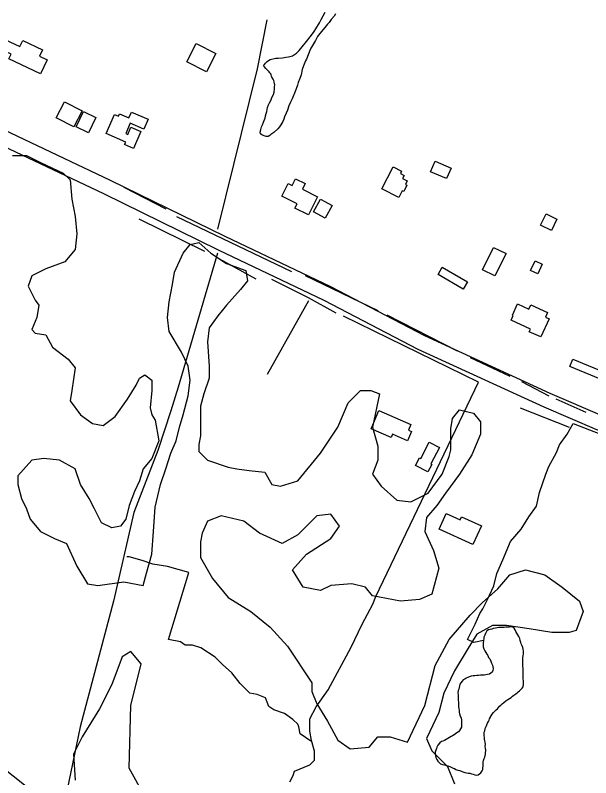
# Model space of a CAD drawing. Extents: x 3263578 to 3301413, y 764927 to 798602.
# Drawn here: x 3282976 to 3284129, y 777012 to 778539 of the extents above; entities that cross this region are included whole.
import ezdxf

# ---------------------------------------------------------------- set-up
doc = ezdxf.new("R2010")
doc.units = 0
for name, color, linetype in [('V-BLDG-OTLN', 7, 'Continuous'), ('V-ROAD-CNTR', 7, 'Continuous'), ('V-SITE-VEGE', 7, 'Continuous'), ('V-TOPO-SHOR', 7, 'Continuous')]:
    doc.layers.add(name, color=color, linetype=linetype)

msp = doc.modelspace()

# ---------------------------------------------------------------- linework, layer by layer
at = {"layer": 'V-BLDG-OTLN'}
for points in [[(3283026.6, 778422.2), (3282963.2, 778452.2), (3282967.6, 778461.3), (3282946.1, 778471.5), (3282955.1, 778490.7), (3282984.9, 778476.6), (3282990.9, 778489.2), (3283030.5, 778470.4), (3283024.4, 778457.6), (3283039.9, 778450.2)], [(3283377.7, 778462.6), (3283359, 778425.8), (3283319.5, 778445.9), (3283338.3, 778482.7)], [(3283074.6, 778366.1), (3283109.9, 778348.2), (3283093.6, 778315.9), (3283058.2, 778333.9)], [(3283098, 778315.9), (3283112.5, 778346.3), (3283137.3, 778334.4), (3283122.8, 778304)], [(3283158.1, 778302.5), (3283174.8, 778340.8), (3283182.6, 778337.4), (3283184.7, 778342.1), (3283203.8, 778333.7), (3283208.9, 778345.5), (3283242, 778331), (3283233.4, 778311.4), (3283206.2, 778323.2), (3283197.2, 778302.6), (3283201.4, 778300.8), (3283207.7, 778315.2), (3283227.6, 778306.5), (3283212.7, 778272.4), (3283194.9, 778280.2), (3283197.2, 778285.5)], [(3283817.2, 778247.1), (3283849.1, 778233.3), (3283840, 778212.1), (3283808.1, 778225.9)], [(3283732.8, 778235.6), (3283750.1, 778226.8), (3283747.8, 778222.3), (3283755.2, 778218.5), (3283752.1, 778212.4), (3283761.5, 778207.6), (3283757.9, 778200.6), (3283760.7, 778199.1), (3283754.2, 778186.3), (3283751.3, 778187.8), (3283744.5, 778174.5), (3283710.4, 778192)], [(3283581.8, 778175.5), (3283563.7, 778139.3), (3283536.3, 778153.1), (3283540.7, 778161.8), (3283510.1, 778177.1), (3283522.9, 778202.7), (3283531, 778198.6), (3283537.6, 778211.8), (3283556.9, 778202.2), (3283551.2, 778190.8)], [(3283573.8, 778145.6), (3283587.5, 778170.7), (3283610.9, 778158), (3283597.2, 778132.8)], [(3284039.7, 778141.7), (3284061.3, 778131), (3284050.1, 778108.3), (3284028.5, 778118.9)], [(3283911.8, 778029.7), (3283934.4, 778074.5), (3283959.4, 778062), (3283936.8, 778017.1)], [(3284017.5, 778047.4), (3284031.9, 778040.6), (3284022.9, 778021.6), (3284008.5, 778028.4)], [(3283831.5, 778034.6), (3283882.1, 778005.1), (3283873.6, 777990.4), (3283823, 778019.9)], [(3283969.3, 777928.5), (3283973.6, 777937.9), (3283971.9, 777938.7), (3283982.2, 777961), (3284005, 777950.6), (3284008.9, 777959.2), (3284042.5, 777943.7), (3284038.5, 777934.9), (3284045.6, 777931.6), (3284028.7, 777895), (3284005.8, 777905.5), (3284008.2, 777910.6)], [(3284093, 777850.4), (3284154.8, 777824.9), (3284148.6, 777810.1), (3284086.9, 777835.6)], [(3283768.6, 777719.6), (3283763.7, 777708.2), (3283769.7, 777705.6), (3283761.7, 777687.1), (3283731.8, 777700.1), (3283728.9, 777693.3), (3283688.9, 777710.7), (3283704.7, 777747.3)], [(3283805.5, 777684), (3283826, 777673.2), (3283808.9, 777640.5), (3283810.7, 777639.6), (3283802.9, 777624.6), (3283778.2, 777637.5), (3283786.1, 777652.7), (3283788.5, 777651.5)], [(3283893, 777479.3), (3283825.3, 777510), (3283839.5, 777541.4), (3283867.2, 777528.8), (3283869.8, 777534.6), (3283909.9, 777516.5)]]:
    msp.add_lwpolyline(points, close=True, dxfattribs=at)
at = {"layer": 'V-ROAD-CNTR'}
for points in [[(3284151.6, 777736.9), (3284047.8, 777782), (3283796.5, 777897.1), (3283608.2, 777995.1), (3283396.2, 778096), (3283166.7, 778208.6), (3282900.3, 778334.5), (3282700.8, 778430.4), (3282268.4, 778637.1), (3281918, 778809.7), (3281650.9, 778942), (3281472.7, 779026.4), (3281393.6, 779064.6), (3281310.9, 779096.1), (3281227.9, 779120.9), (3281147.5, 779142.3), (3281060.7, 779170.5), (3281001.1, 779193.7), (3280937.1, 779226.2), (3280878, 779256.5), (3280790.4, 779306.2), (3280546, 779462.1), (3280408.2, 779552.9)], [(3285018.7, 777688.8), (3284943.3, 777678.5), (3284766.8, 777660.5), (3284587.8, 777643.7), (3284517.8, 777641.5), (3284446.1, 777646.2), (3284394.5, 777653.6), (3284345.8, 777656.8), (3284282.1, 777667.5), (3284222.5, 777682), (3284140.9, 777708.9), (3284035.6, 777754.6), (3283783.3, 777870.1), (3283594.8, 777968.3), (3283383.2, 778068.9), (3283153.6, 778181.5), (3282887.4, 778307.4), (3282687.9, 778403.4), (3282255.3, 778610.1), (3281952.6, 778759.2)]]:
    msp.add_lwpolyline(points, dxfattribs=at)
at = {"layer": 'V-SITE-VEGE'}
for p, q in [((3282970.7, 778258.3), (3282998.5, 778258.3)), ((3282998.5, 778258.3), (3283026.4, 778244.3)), ((3283026.4, 778244.3), (3283071.7, 778223.4)), ((3283071.7, 778223.4), (3283085.6, 778209.5)), ((3283085.6, 778209.5), (3283089.1, 778171.1)), ((3283089.1, 778171.1), (3283096.1, 778136.3)), ((3283096.1, 778136.3), (3283099.6, 778101.4)), ((3283099.6, 778101.4), (3283096.1, 778070)), ((3283312.1, 778063.1), (3283326.1, 778080.5)), ((3283326.1, 778080.5), (3283343.5, 778084)), ((3283343.5, 778084), (3283367.9, 778063.1)), ((3283096.1, 778070), (3283075.2, 778045.6)), ((3283294.7, 778024.7), (3283312.1, 778063.1)), ((3283367.9, 778063.1), (3283399.3, 778042.1)), ((3283075.2, 778045.6), (3283036.9, 778031.7)), ((3283036.9, 778031.7), (3283009, 778017.7)), ((3283399.3, 778042.1), (3283437.6, 778028.2)), ((3283009, 778017.7), (3283002, 777996.8)), ((3283291.2, 778000.3), (3283294.7, 778024.7)), ((3283437.6, 778028.2), (3283441.1, 778007.3)), ((3283284.3, 777965.5), (3283291.2, 778000.3)), ((3283441.1, 778007.3), (3283427.1, 777989.9)), ((3283002, 777996.8), (3283016, 777968.9)), ((3283427.1, 777989.9), (3283399.3, 777958.5)), ((3283016, 777968.9), (3283022.9, 777958.5)), ((3283022.9, 777958.5), (3283019.4, 777934.1)), ((3283280.8, 777934.1), (3283284.3, 777965.5)), ((3283399.3, 777958.5), (3283381.8, 777937.6)), ((3283381.8, 777937.6), (3283364.4, 777913.2)), ((3283019.4, 777934.1), (3283009, 777909.7)), ((3283284.3, 777906.2), (3283280.8, 777934.1)), ((3283009, 777909.7), (3283016, 777902.7)), ((3283308.7, 777864.4), (3283284.3, 777906.2)), ((3283364.4, 777913.2), (3283360.9, 777885.3)), ((3283016, 777902.7), (3283036.9, 777899.2)), ((3283036.9, 777899.2), (3283050.8, 777874.8)), ((3283360.9, 777885.3), (3283364.4, 777836.5)), ((3283050.8, 777874.8), (3283082.2, 777850.4)), ((3283322.6, 777836.5), (3283308.7, 777864.4)), ((3283082.2, 777850.4), (3283096.1, 777833)), ((3283096.1, 777833), (3283089.1, 777787.7)), ((3283326.1, 777808.6), (3283322.6, 777836.5)), ((3283364.4, 777836.5), (3283364.4, 777812.1)), ((3283225, 777812.1), (3283235.5, 777819)), ((3283235.5, 777819), (3283249.4, 777808.6)), ((3283218.1, 777798.1), (3283225, 777812.1)), ((3283249.4, 777808.6), (3283249.4, 777787.7)), ((3283322.6, 777777.2), (3283326.1, 777808.6)), ((3283364.4, 777812.1), (3283354, 777780.7)), ((3283089.1, 777787.7), (3283085.6, 777766.7)), ((3283200.6, 777770.2), (3283218.1, 777798.1)), ((3283249.4, 777787.7), (3283245.9, 777752.8)), ((3283643.2, 777763.3), (3283667.6, 777787.7)), ((3283667.6, 777787.7), (3283688.5, 777787.7)), ((3283688.5, 777787.7), (3283705.9, 777780.7)), ((3283176.2, 777735.4), (3283200.6, 777770.2)), ((3283312.1, 777738.9), (3283322.6, 777777.2)), ((3283354, 777780.7), (3283347, 777756.3)), ((3283705.9, 777780.7), (3283692, 777714.5)), ((3283085.6, 777766.7), (3283106.6, 777738.9)), ((3283347, 777756.3), (3283347, 777721.4)), ((3283622.3, 777714.5), (3283643.2, 777763.3)), ((3283106.6, 777738.9), (3283130.9, 777721.4)), ((3283245.9, 777752.8), (3283249.4, 777738.9)), ((3283249.4, 777738.9), (3283256.4, 777728.4)), ((3283305.2, 777714.5), (3283312.1, 777738.9)), ((3283852.2, 777731.9), (3283866.2, 777749.3)), ((3283866.2, 777749.3), (3283894.1, 777742.3)), ((3283894.1, 777742.3), (3283908, 777724.9)), ((3283151.9, 777717.9), (3283176.2, 777735.4)), ((3283256.4, 777728.4), (3283263.4, 777686.6)), ((3283848.8, 777711), (3283852.2, 777731.9)), ((3283908, 777724.9), (3283908, 777700.5)), ((3283130.9, 777721.4), (3283151.9, 777717.9)), ((3283298.2, 777686.6), (3283305.2, 777714.5)), ((3283347, 777721.4), (3283347, 777697)), ((3283587.4, 777662.2), (3283622.3, 777714.5)), ((3283692, 777714.5), (3283702.4, 777676.1)), ((3283848.8, 777669.1), (3283848.8, 777711)), ((3283347, 777697), (3283343.5, 777679.6)), ((3283908, 777700.5), (3283890.6, 777658.7)), ((3283263.4, 777686.6), (3283249.4, 777651.7)), ((3283287.8, 777662.2), (3283298.2, 777686.6)), ((3283343.5, 777679.6), (3283343.5, 777665.6)), ((3283277.3, 777630.8), (3283287.8, 777662.2)), ((3283343.5, 777665.6), (3283360.9, 777648.2)), ((3283542.1, 777606.4), (3283587.4, 777662.2)), ((3283702.4, 777676.1), (3283702.4, 777648.2)), ((3283845.3, 777655.2), (3283848.8, 777669.1)), ((3283009, 777648.2), (3282981.1, 777616.8)), ((3283033.4, 777651.7), (3283009, 777648.2)), ((3283064.7, 777648.2), (3283033.4, 777651.7)), ((3283096.1, 777630.8), (3283064.7, 777648.2)), ((3283249.4, 777651.7), (3283232, 777630.8)), ((3283360.9, 777648.2), (3283402.7, 777634.3)), ((3283702.4, 777648.2), (3283692, 777620.3)), ((3283831.3, 777620.3), (3283845.3, 777655.2)), ((3283890.6, 777658.7), (3283866.2, 777620.3)), ((3283402.7, 777634.3), (3283420.2, 777630.8)), ((3282981.1, 777616.8), (3282981.1, 777599.4)), ((3283106.6, 777599.4), (3283096.1, 777630.8)), ((3283232, 777630.8), (3283225, 777606.4)), ((3283266.8, 777599.4), (3283277.3, 777630.8)), ((3283420.2, 777630.8), (3283444.6, 777627.3)), ((3283444.6, 777627.3), (3283475.9, 777623.8)), ((3283475.9, 777623.8), (3283489.9, 777599.4)), ((3283692, 777620.3), (3283709.4, 777595.9)), ((3283803.5, 777582), (3283831.3, 777620.3)), ((3283866.2, 777620.3), (3283838.3, 777582)), ((3283225, 777606.4), (3283214.6, 777585.5)), ((3283507.3, 777595.9), (3283542.1, 777606.4)), ((3282981.1, 777599.4), (3282988.1, 777571.5)), ((3283124, 777571.5), (3283106.6, 777599.4)), ((3283214.6, 777585.5), (3283204.1, 777557.6)), ((3283256.4, 777554.1), (3283266.8, 777599.4)), ((3283489.9, 777599.4), (3283507.3, 777595.9)), ((3283709.4, 777595.9), (3283740.7, 777568)), ((3282988.1, 777571.5), (3282998.5, 777550.6)), ((3283134.4, 777550.6), (3283124, 777571.5)), ((3283768.6, 777564.5), (3283803.5, 777582)), ((3283838.3, 777582), (3283820.9, 777557.6)), ((3283204.1, 777557.6), (3283197.2, 777529.7)), ((3283740.7, 777568), (3283768.6, 777564.5)), ((3283820.9, 777557.6), (3283800, 777533.2)), ((3282998.5, 777550.6), (3283005.5, 777529.7)), ((3283148.4, 777522.7), (3283134.4, 777550.6)), ((3283252.9, 777505.3), (3283256.4, 777554.1)), ((3283608.3, 777540.1), (3283580.5, 777536.7)), ((3283625.7, 777515.7), (3283608.3, 777540.1)), ((3283005.5, 777529.7), (3283026.4, 777505.3)), ((3283197.2, 777529.7), (3283186.7, 777515.7)), ((3283360.9, 777526.2), (3283350.5, 777501.8)), ((3283388.8, 777536.7), (3283360.9, 777526.2)), ((3283434.1, 777526.2), (3283388.8, 777536.7)), ((3283465.5, 777501.8), (3283434.1, 777526.2)), ((3283580.5, 777536.7), (3283542.1, 777498.3)), ((3283800, 777533.2), (3283796.5, 777505.3)), ((3283169.3, 777512.3), (3283148.4, 777522.7)), ((3283186.7, 777515.7), (3283169.3, 777512.3)), ((3283608.3, 777491.3), (3283625.7, 777515.7)), ((3283026.4, 777505.3), (3283054.3, 777491.3)), ((3283249.4, 777460), (3283252.9, 777505.3)), ((3283350.5, 777501.8), (3283347, 777484.4)), ((3283510.8, 777480.9), (3283465.5, 777501.8)), ((3283542.1, 777498.3), (3283510.8, 777480.9)), ((3283796.5, 777505.3), (3283813.9, 777466.9)), ((3283054.3, 777491.3), (3283078.7, 777480.9)), ((3283078.7, 777480.9), (3283099.6, 777435.6)), ((3283347, 777484.4), (3283347, 777453)), ((3283559.5, 777460), (3283608.3, 777491.3)), ((3283813.9, 777466.9), (3283824.4, 777432.1)), ((3283239, 777421.6), (3283249.4, 777460)), ((3283347, 777453), (3283371.4, 777411.2)), ((3283531.7, 777428.6), (3283559.5, 777460)), ((3283099.6, 777435.6), (3283120.5, 777400.7)), ((3283232, 777397.2), (3283239, 777421.6)), ((3283552.6, 777393.7), (3283531.7, 777428.6)), ((3283824.4, 777432.1), (3283810.4, 777379.8)), ((3283942.8, 777390.2), (3283967.2, 777418.1)), ((3283967.2, 777418.1), (3283998.6, 777428.6)), ((3283998.6, 777428.6), (3284036.9, 777418.1)), ((3284036.9, 777418.1), (3284071.8, 777393.7)), ((3283141.4, 777397.2), (3283193.7, 777404.2)), ((3283193.7, 777404.2), (3283232, 777397.2)), ((3283371.4, 777411.2), (3283402.7, 777372.8)), ((3283120.5, 777400.7), (3283141.4, 777397.2)), ((3283587.4, 777386.8), (3283552.6, 777393.7)), ((3283608.3, 777397.2), (3283587.4, 777386.8)), ((3283650.1, 777400.7), (3283608.3, 777397.2)), ((3283678, 777393.7), (3283650.1, 777400.7)), ((3283692, 777376.3), (3283678, 777393.7)), ((3283911.5, 777362.4), (3283942.8, 777390.2)), ((3284071.8, 777393.7), (3284106.6, 777365.8)), ((3283402.7, 777372.8), (3283448, 777344.9)), ((3283747.7, 777365.8), (3283692, 777376.3)), ((3283810.4, 777379.8), (3283786, 777369.3)), ((3283786, 777369.3), (3283747.7, 777365.8)), ((3283887.1, 777337.9), (3283911.5, 777362.4)), ((3284106.6, 777365.8), (3284113.6, 777344.9)), ((3283448, 777344.9), (3283486.4, 777313.5)), ((3284113.6, 777344.9), (3284099.6, 777306.6)), ((3283845.3, 777289.1), (3283887.1, 777337.9)), ((3283486.4, 777313.5), (3283521.2, 777275.2)), ((3283932.4, 777317), (3283901, 777299.6)), ((3283960.3, 777317), (3283932.4, 777317)), ((3284005.6, 777310.1), (3283960.3, 777317)), ((3283901, 777299.6), (3283883.6, 777271.7)), ((3284050.9, 777303.1), (3284005.6, 777310.1)), ((3284085.7, 777303.1), (3284050.9, 777303.1)), ((3284099.6, 777306.6), (3284085.7, 777303.1)), ((3283817.4, 777236.9), (3283845.3, 777289.1)), ((3283207.6, 777264.7), (3283190.2, 777254.3)), ((3283228.5, 777240.3), (3283207.6, 777264.7)), ((3283521.2, 777275.2), (3283570, 777202)), ((3283883.6, 777271.7), (3283855.7, 777226.4)), ((3283190.2, 777254.3), (3283169.3, 777198.5)), ((3283207.6, 777156.7), (3283228.5, 777240.3)), ((3283796.5, 777156.7), (3283817.4, 777236.9)), ((3283855.7, 777226.4), (3283834.8, 777181.1)), ((3283169.3, 777198.5), (3283144.9, 777149.7)), ((3283570, 777202), (3283570, 777184.6)), ((3283570, 777184.6), (3283580.5, 777160.2)), ((3283834.8, 777181.1), (3283824.4, 777142.7)), ((3283580.5, 777160.2), (3283601.4, 777125.3)), ((3283144.9, 777149.7), (3283110, 777093.9)), ((3283204.1, 777031.2), (3283207.6, 777156.7)), ((3283761.6, 777083.5), (3283796.5, 777156.7)), ((3283824.4, 777142.7), (3283806.9, 777104.4)), ((3283601.4, 777125.3), (3283622.3, 777086.9)), ((3283806.9, 777104.4), (3283800, 777090.4)), ((3283110, 777093.9), (3283092.6, 777059.1)), ((3283622.3, 777086.9), (3283646.7, 777069.5)), ((3283685, 777073), (3283702.4, 777093.9)), ((3283702.4, 777093.9), (3283726.8, 777093.9)), ((3283726.8, 777093.9), (3283761.6, 777083.5)), ((3283800, 777090.4), (3283810.4, 777066)), ((3283646.7, 777069.5), (3283685, 777073)), ((3283810.4, 777066), (3283841.8, 777034.7)), ((3283092.6, 777059.1), (3283096.1, 777006.8)), ((3283235.5, 776975.4), (3283204.1, 777031.2)), ((3283841.8, 777034.7), (3283855.7, 776999.8))]:
    msp.add_line(p, q, dxfattribs=at)
for points in [[(3283566.4, 778468.7), (3283559.5, 778451.6), (3283557.5, 778448.2), (3283553.5, 778437.8), (3283551, 778430.6), (3283548.5, 778420.1), (3283546, 778413), (3283543, 778404.9), (3283541.5, 778399.7), (3283539, 778392), (3283537, 778386.8), (3283530.5, 778372.1), (3283527.6, 778365.4), (3283524.1, 778358.3), (3283521.1, 778349.2), (3283518.6, 778343.5), (3283515.2, 778335.9), (3283514.1, 778331.2), (3283512.2, 778326.4), (3283508.2, 778319.8), (3283505.3, 778316), (3283501.9, 778312.2), (3283494.1, 778304.7), (3283488.3, 778300.4), (3283485.9, 778298.6), (3283482.5, 778296.7), (3283478.7, 778296.7), (3283474.9, 778297.8), (3283469.7, 778300.2), (3283467.3, 778301.7), (3283466.9, 778305.1), (3283467.4, 778307.4), (3283467.9, 778310.8), (3283469.4, 778316), (3283471.4, 778319.8), (3283473.4, 778325.1), (3283474.9, 778328.4), (3283476.4, 778333.6), (3283477.4, 778337.9), (3283478.9, 778342.7), (3283479.9, 778346.5), (3283480.9, 778350.8), (3283481.5, 778354.6), (3283483.5, 778360.3), (3283485, 778364.1), (3283488.4, 778370.3), (3283489.9, 778374.6), (3283493.3, 778380.8), (3283494.4, 778385.5), (3283495.4, 778392.2), (3283495.5, 778396), (3283496, 778399.9), (3283495.6, 778402.3), (3283494.7, 778406.1), (3283493.8, 778408.5), (3283492.4, 778411.4), (3283490, 778415.3), (3283489.6, 778417.7), (3283488.7, 778420.1), (3283487.7, 778422), (3283486.3, 778424.4), (3283484.9, 778426.3), (3283478.3, 778433.1), (3283475, 778436.1), (3283473.1, 778438), (3283475.1, 778440.8), (3283477, 778443.2), (3283480.9, 778447), (3283483.3, 778448.9), (3283486.7, 778450.7), (3283489.1, 778451.6), (3283495.4, 778453), (3283498.2, 778453.4), (3283503, 778453.8), (3283511.2, 778454.2), (3283517.9, 778455.5), (3283523.2, 778455.9), (3283528.9, 778457.3), (3283531.3, 778458.2), (3283535.7, 778460.5), (3283539.5, 778463.3), (3283544.9, 778469), (3283553.2, 778479.4), (3283557.1, 778483.2), (3283569.8, 778499.7), (3283574.6, 778506.8), (3283578.1, 778512.1), (3283585.4, 778524.4), (3283588.9, 778531), (3283596.8, 778545.3)], [(3283617.3, 778542.1), (3283614.8, 778537.8), (3283609, 778531.2), (3283605.1, 778525.1), (3283601.7, 778521.3), (3283596.3, 778514.7), (3283591.9, 778510.4), (3283586.6, 778503.8), (3283583.1, 778499.1), (3283581.2, 778496.7), (3283577.7, 778489.1), (3283569.4, 778475.3), (3283567.9, 778473.4), (3283566.4, 778468.7)]]:
    msp.add_lwpolyline(points, dxfattribs=at)
at = {"layer": 'V-TOPO-SHOR'}
for p, q in [((3283278.4, 778151.2), (3283194.1, 778194.1)), ((3283530, 778025.4), (3283299.9, 778135.8)), ((3283223.2, 778131.3), (3283355, 778066.6)), ((3283383.8, 778052.3), (3283458, 778011.5)), ((3283703.3, 777947.1), (3283557.6, 778017.7)), ((3283563.3, 777967.1), (3283480.5, 777819.8)), ((3283720.2, 777939.5), (3283861.3, 777867.4)), ((3283887.4, 777853.5), (3283967.1, 777816.7)), ((3283990.1, 777806), (3284045.3, 777776.8)), ((3284059.1, 777770.7), (3284119, 777744.6)), ((3283987.5, 777752.7), (3284085.8, 777714.4))]:
    msp.add_line(p, q, dxfattribs=at)
for points in [[(3283479.7, 778530.3), (3283460.5, 778432), (3283381.4, 778111)], [(3283381.4, 778063), (3283302.3, 777794.7), (3283287.9, 777746.8), (3283261.5, 777667.7), (3283213.6, 777543.1), (3283172.9, 777365.8), (3283105.8, 777114.2), (3283079.4, 776984.9), (3283065, 776948.9)], [(3283618.6, 777942.5), (3283563.3, 777973.2), (3283489.7, 778010)], [(3283526.4, 777003.8), (3283532.6, 777016.1), (3283535.6, 777025.3), (3283566.3, 777037.5), (3283575.5, 777046.8), (3283575.5, 777065.2), (3283569.4, 777086.6), (3283566.3, 777105), (3283566.3, 777129.6), (3283578.6, 777154.1), (3283603.1, 777187.9), (3283649.2, 777273.8), (3283670.7, 777319.8), (3283692.1, 777359.7), (3283698.3, 777375), (3283903.8, 777804.5), (3283633.9, 777936.4)], [(3283913.9, 777286.7), (3283894.6, 777282.9), (3283882.3, 777289.1), (3283897.7, 777319.8), (3283906.9, 777341.2), (3283913, 777350.4), (3283922.2, 777368.8), (3283934.5, 777396.4), (3283940.6, 777421), (3283952.9, 777448.6), (3283968.2, 777485.4), (3283989.7, 777509.9), (3284005.1, 777534.5), (3284020.4, 777556), (3284026.5, 777583.6), (3284038.8, 777620.4), (3284044.9, 777635.7), (3284060.3, 777663.3), (3284066.4, 777678.7), (3284081.8, 777700.1), (3284094, 777721.6), (3284179.9, 777687.9)], [(3283568.2, 777085.5), (3283546.6, 777099.8), (3283544.2, 777114.2), (3283541.8, 777119), (3283532.2, 777128.6), (3283515.5, 777140.6), (3283493.9, 777147.8), (3283484.3, 777154.9), (3283477.1, 777171.7), (3283460.4, 777178.9), (3283446, 777181.3), (3283426.8, 777200.5), (3283410.1, 777222), (3283390.9, 777238.8), (3283376.5, 777253.2), (3283347.8, 777272.4), (3283331, 777277.2), (3283316.6, 777277.2), (3283307, 777284.3), (3283283.1, 777289.1), (3283323.8, 777423.3), (3283280.7, 777435.3), (3283251.9, 777440.1), (3283230.4, 777447.3), (3283204, 777454.5), (3283199.2, 777454.5)], [(3283993.3, 777222.1), (3283993.4, 777227.1), (3283993.4, 777230.9), (3283992.9, 777235.2), (3283993.2, 777238.8), (3283993.2, 777243.5), (3283992.7, 777246.5), (3283993, 777252.3), (3283993.8, 777256.8), (3283994, 777259.8), (3283994.4, 777262.8), (3283994.5, 777265.8), (3283993.8, 777269.4), (3283993.1, 777272.6), (3283991.5, 777276.3), (3283989.8, 777279.9), (3283988.7, 777283.1), (3283987.5, 777287.1), (3283986.6, 777291), (3283984.8, 777294.6), (3283982.8, 777298.2), (3283980.6, 777301.8), (3283979.1, 777305.2), (3283977.9, 777308.1), (3283975.8, 777311.3), (3283973, 777313.4), (3283969.3, 777314), (3283966.3, 777313.9), (3283963.3, 777313.7), (3283958.8, 777313.4), (3283955.2, 777313.1), (3283951.8, 777313.1), (3283948.8, 777313), (3283944.7, 777312.7), (3283941.7, 777312.4), (3283938.1, 777311.7), (3283933.8, 777310.6), (3283930.8, 777309.7), (3283927.4, 777309), (3283924.2, 777307.9), (3283921.1, 777305.9), (3283919.6, 777303.3), (3283917.9, 777300.7), (3283916.5, 777297.3), (3283915.1, 777293.6), (3283914.5, 777290.6), (3283913.9, 777286.7), (3283913.7, 777282), (3283913.4, 777277.9), (3283913.7, 777274.3), (3283914.8, 777270.5), (3283916.8, 777266.4), (3283918.6, 777262.8), (3283920.5, 777259.8), (3283922.5, 777256.5), (3283924.3, 777253.1), (3283926.5, 777249.9), (3283928.7, 777245.4), (3283930.3, 777241.4), (3283932, 777237.2), (3283933, 777234.2), (3283933.4, 777230.8), (3283932.5, 777226.9), (3283931.2, 777223.7), (3283929.1, 777221.2), (3283925.9, 777219.7), (3283922.3, 777219), (3283918.5, 777218.1), (3283915.3, 777217.6), (3283911.2, 777217.5), (3283908.2, 777217.3), (3283903.9, 777217), (3283900.5, 777216.5), (3283896.7, 777216), (3283893.7, 777215.9), (3283889.6, 777215.4), (3283885.4, 777213.9), (3283882.6, 777212.6), (3283879.2, 777211.2), (3283876.4, 777209.5), (3283873.3, 777207.9), (3283871.1, 777205.3), (3283868.6, 777202.2), (3283866.8, 777199.4), (3283865.8, 777196.2), (3283865.4, 777193), (3283864.4, 777189.6), (3283863.6, 777186.7), (3283863, 777182), (3283863.1, 777177.8), (3283863.3, 777174.6), (3283863.4, 777170), (3283863.4, 777167), (3283863.9, 777163), (3283864.3, 777157.9), (3283864.3, 777154.9), (3283864.8, 777150.2), (3283865.1, 777147), (3283865.4, 777143.1), (3283866, 777139.9), (3283867.2, 777136.1)], [(3284231.9, 776114.1), (3284011.1, 776276.7), (3283639.9, 776522.2), (3283458.9, 776660.2), (3283388.4, 776700.1), (3283256.5, 776813.6), (3283198.2, 776853.5), (3283017.2, 776979.3), (3282796.3, 777154.2), (3282649.1, 777249.3)], [(3283822.8, 777077.1), (3283820.5, 777073.4), (3283819.7, 777070.4), (3283818.7, 777067.2), (3283817.5, 777063.1), (3283817.5, 777059.4), (3283817.8, 777056), (3283818.7, 777052.2), (3283820.9, 777048.6), (3283822.5, 777045), (3283825.3, 777042.3), (3283828.1, 777040.1), (3283832.2, 777038.5), (3283836.1, 777037.7), (3283839.5, 777036.7), (3283842.6, 777036.1), (3283846.4, 777034.7), (3283849.6, 777033.4), (3283853.1, 777031.4), (3283856.1, 777030.1), (3283858.9, 777028.7), (3283862.8, 777027.2), (3283866, 777026.2), (3283869.9, 777024.8), (3283872.7, 777023.6), (3283876.4, 777022.3), (3283880, 777021.5), (3283883.5, 777021.2), (3283886.7, 777020.8), (3283890.3, 777020), (3283893.4, 777019.2), (3283896.6, 777017.6), (3283899.6, 777017), (3283903.2, 777017.7), (3283906.2, 777019.6), (3283909.1, 777021.6), (3283911.4, 777025.5), (3283912.5, 777028.7), (3283913.1, 777031.7), (3283913.2, 777035.4), (3283913.3, 777039.7), (3283913.7, 777043.1), (3283914.3, 777046.3), (3283915.7, 777050.2), (3283916.8, 777053.4), (3283917.9, 777059), (3283918.3, 777062.4), (3283919.1, 777066.1), (3283918.9, 777066.9), (3283918.7, 777067.8), (3283918.2, 777070.1), (3283917.7, 777074.9), (3283917.8, 777078.7), (3283917.3, 777083), (3283917, 777086), (3283916.4, 777089), (3283915.9, 777092.8), (3283915.2, 777096.4), (3283915.3, 777099.9), (3283915.7, 777102.9), (3283916.5, 777106.1), (3283917.7, 777110.4), (3283919.2, 777114.5), (3283920.6, 777117.7), (3283922, 777121.2), (3283923.9, 777124.4), (3283925.3, 777127.4), (3283926.4, 777130.2), (3283928, 777133.3), (3283928.2, 777133.9), (3283929.7, 777136.1), (3283931.6, 777139.1), (3283933.9, 777142.3), (3283936.6, 777145), (3283939.6, 777148), (3283941.9, 777150.2), (3283944, 777152.4), (3283946.5, 777155), (3283949, 777157.6), (3283951.6, 777160.2), (3283954.9, 777162.8), (3283959.2, 777166.1), (3283962.8, 777168.9), (3283966.4, 777170.9), (3283969.3, 777172.9), (3283972.5, 777175.3), (3283975.2, 777177.5), (3283979, 777180.1), (3283981.4, 777182.3), (3283983.9, 777184.3), (3283986.4, 777186.3), (3283989, 777188.9), (3283991.5, 777191.1), (3283993.8, 777194.3), (3283994.2, 777198.8), (3283994.3, 777202.9), (3283994, 777206.3), (3283993.5, 777210.4), (3283993.7, 777214.6), (3283993.6, 777219.1), (3283993.3, 777222.1)], [(3283867.2, 777136.1), (3283869.2, 777131.6), (3283869.9, 777128.2), (3283870.2, 777124.4), (3283870.2, 777121.3), (3283870.1, 777117.1), (3283869.9, 777113.4), (3283867.9, 777109.7), (3283866, 777106.3), (3283863.7, 777104.1), (3283860.5, 777101.9), (3283857.9, 777099.7), (3283855.2, 777097.8), (3283851.8, 777096.2), (3283849.1, 777094.4), (3283845.9, 777092.5), (3283842.7, 777090.5), (3283839.5, 777088.5), (3283836.1, 777086.7), (3283832.9, 777085.4), (3283829.7, 777084.3), (3283826.8, 777082.1), (3283822.8, 777077.1)]]:
    msp.add_lwpolyline(points, dxfattribs=at)

doc.saveas('drawing.dxf')
